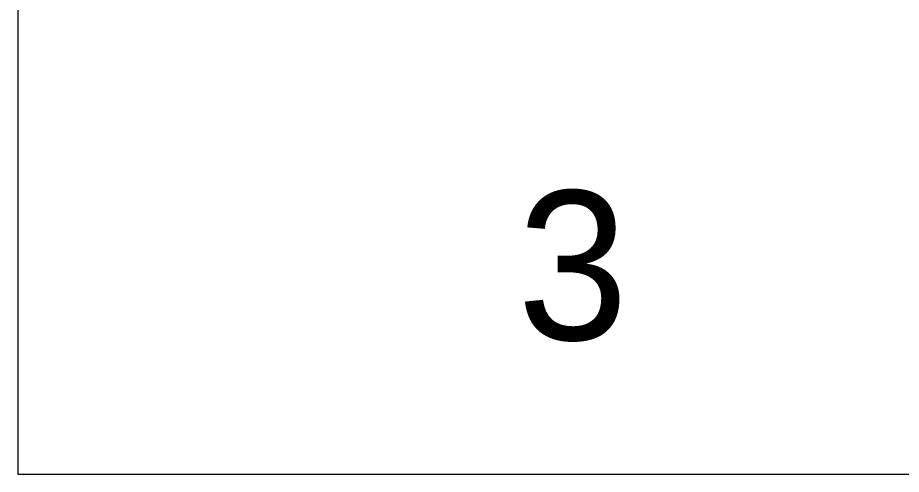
# Model space of a CAD drawing. Extents: x 1000 to 1162, y 999 to 8520.
# Drawn here: x 1133.055 to 1135.427, y 8460.046 to 8461.271 of the extents above; entities that cross this region are included whole.
import ezdxf

# ---------------------------------------------------------------- set-up
doc = ezdxf.new("R2010")
doc.units = 0
doc.layers.add('Level 3', color=7, linetype='Continuous')

msp = doc.modelspace()

# ---------------------------------------------------------------- linework, layer by layer
at = {"layer": 'Level 3'}
for p, q in [((1133.055, 8462.5458), (1133.055, 8460.0458)), ((1133.055, 8462.5458), (1133.055, 8460.0458)), ((1133.055, 8462.5458), (1133.055, 8460.0458)), ((1133.055, 8462.5458), (1133.055, 8460.0458)), ((1133.055, 8462.5458), (1133.055, 8460.0458)), ((1133.055, 8462.5458), (1133.055, 8460.0458)), ((1133.055, 8462.5458), (1133.055, 8460.0458)), ((1133.055, 8462.5458), (1133.055, 8460.0458)), ((1133.055, 8462.5458), (1133.055, 8460.0458)), ((1133.055, 8462.5458), (1133.055, 8460.0458)), ((1133.055, 8462.5458), (1133.055, 8460.0458)), ((1133.055, 8462.5458), (1133.055, 8460.0458)), ((1133.055, 8462.5458), (1133.055, 8460.0458)), ((1133.055, 8462.5458), (1133.055, 8460.0458)), ((1133.055, 8462.5458), (1133.055, 8460.0458)), ((1133.055, 8462.5458), (1133.055, 8460.0458)), ((1133.055, 8462.5458), (1133.055, 8460.0458)), ((1133.055, 8462.5458), (1133.055, 8460.0458)), ((1133.055, 8462.5458), (1133.055, 8460.0458)), ((1133.055, 8462.5458), (1133.055, 8460.0458)), ((1133.055, 8462.5458), (1133.055, 8460.0458)), ((1133.055, 8462.5458), (1133.055, 8460.0458)), ((1133.055, 8462.5458), (1133.055, 8460.0458)), ((1133.055, 8462.5458), (1133.055, 8460.0458)), ((1133.055, 8462.5458), (1133.055, 8460.0458)), ((1133.055, 8462.5458), (1133.055, 8460.0458)), ((1133.055, 8462.5458), (1133.055, 8460.0458)), ((1133.055, 8462.5458), (1133.055, 8460.0458)), ((1133.055, 8462.5458), (1133.055, 8460.0458)), ((1133.055, 8462.5458), (1133.055, 8460.0458)), ((1133.055, 8462.5458), (1133.055, 8460.0458)), ((1133.055, 8462.5458), (1133.055, 8460.0458)), ((1133.055, 8462.5458), (1133.055, 8460.0458)), ((1133.055, 8462.5458), (1133.055, 8460.0458)), ((1133.055, 8462.5458), (1133.055, 8460.0458)), ((1133.055, 8462.5458), (1133.055, 8460.0458)), ((1133.055, 8462.5458), (1133.055, 8460.0458)), ((1133.055, 8462.5458), (1133.055, 8460.0458)), ((1133.055, 8462.5458), (1133.055, 8460.0458)), ((1133.055, 8462.5458), (1133.055, 8460.0458)), ((1133.055, 8462.5458), (1133.055, 8460.0458)), ((1133.055, 8462.5458), (1133.055, 8460.0458)), ((1133.055, 8462.5458), (1133.055, 8460.0458)), ((1133.055, 8462.5458), (1133.055, 8460.0458)), ((1133.055, 8462.5458), (1133.055, 8460.0458)), ((1133.055, 8462.5458), (1133.055, 8460.0458)), ((1133.055, 8462.5458), (1133.055, 8460.0458)), ((1133.055, 8462.5458), (1133.055, 8460.0458)), ((1133.055, 8462.5458), (1133.055, 8460.0458)), ((1133.055, 8462.5458), (1133.055, 8460.0458)), ((1133.055, 8462.5458), (1133.055, 8460.0458)), ((1133.055, 8462.5458), (1133.055, 8460.0458)), ((1133.055, 8462.5458), (1133.055, 8460.0458)), ((1133.055, 8462.5458), (1133.055, 8460.0458)), ((1133.055, 8462.5458), (1133.055, 8460.0458)), ((1133.055, 8462.5458), (1133.055, 8460.0458)), ((1133.055, 8462.5458), (1133.055, 8460.0458)), ((1133.055, 8462.5458), (1133.055, 8460.0458)), ((1133.055, 8462.5458), (1133.055, 8460.0458)), ((1133.055, 8462.5458), (1133.055, 8460.0458)), ((1133.055, 8462.5458), (1133.055, 8460.0458)), ((1133.055, 8462.5458), (1133.055, 8460.0458)), ((1133.055, 8462.5458), (1133.055, 8460.0458)), ((1133.055, 8460.0458), (1161.555, 8460.0458)), ((1133.055, 8460.0458), (1161.555, 8460.0458)), ((1133.055, 8460.0458), (1161.555, 8460.0458)), ((1133.055, 8460.0458), (1161.555, 8460.0458)), ((1133.055, 8460.0458), (1161.555, 8460.0458)), ((1133.055, 8460.0458), (1161.555, 8460.0458)), ((1133.055, 8460.0458), (1161.555, 8460.0458)), ((1133.055, 8460.0458), (1161.555, 8460.0458)), ((1133.055, 8460.0458), (1161.555, 8460.0458)), ((1133.055, 8460.0458), (1161.555, 8460.0458)), ((1133.055, 8460.0458), (1161.555, 8460.0458)), ((1133.055, 8460.0458), (1161.555, 8460.0458)), ((1133.055, 8460.0458), (1161.555, 8460.0458)), ((1133.055, 8460.0458), (1161.555, 8460.0458)), ((1133.055, 8460.0458), (1161.555, 8460.0458)), ((1133.055, 8460.0458), (1161.555, 8460.0458)), ((1133.055, 8460.0458), (1161.555, 8460.0458)), ((1133.055, 8460.0458), (1161.555, 8460.0458)), ((1133.055, 8460.0458), (1161.555, 8460.0458)), ((1133.055, 8460.0458), (1161.555, 8460.0458)), ((1133.055, 8460.0458), (1161.555, 8460.0458)), ((1133.055, 8460.0458), (1161.555, 8460.0458)), ((1133.055, 8460.0458), (1161.555, 8460.0458)), ((1133.055, 8460.0458), (1161.555, 8460.0458)), ((1133.055, 8460.0458), (1161.555, 8460.0458)), ((1133.055, 8460.0458), (1161.555, 8460.0458)), ((1133.055, 8460.0458), (1161.555, 8460.0458)), ((1133.055, 8460.0458), (1161.555, 8460.0458)), ((1133.055, 8460.0458), (1161.555, 8460.0458)), ((1133.055, 8460.0458), (1161.555, 8460.0458)), ((1133.055, 8460.0458), (1161.555, 8460.0458)), ((1133.055, 8460.0458), (1161.555, 8460.0458)), ((1133.055, 8460.0458), (1161.555, 8460.0458)), ((1133.055, 8460.0458), (1161.555, 8460.0458)), ((1133.055, 8460.0458), (1161.555, 8460.0458)), ((1133.055, 8460.0458), (1161.555, 8460.0458)), ((1133.055, 8460.0458), (1161.555, 8460.0458)), ((1133.055, 8460.0458), (1161.555, 8460.0458)), ((1133.055, 8460.0458), (1161.555, 8460.0458)), ((1133.055, 8460.0458), (1161.555, 8460.0458)), ((1133.055, 8460.0458), (1161.555, 8460.0458)), ((1133.055, 8460.0458), (1161.555, 8460.0458)), ((1133.055, 8460.0458), (1161.555, 8460.0458)), ((1133.055, 8460.0458), (1161.555, 8460.0458)), ((1133.055, 8460.0458), (1161.555, 8460.0458)), ((1133.055, 8460.0458), (1161.555, 8460.0458)), ((1133.055, 8460.0458), (1161.555, 8460.0458)), ((1133.055, 8460.0458), (1161.555, 8460.0458)), ((1133.055, 8460.0458), (1161.555, 8460.0458)), ((1133.055, 8460.0458), (1161.555, 8460.0458)), ((1133.055, 8460.0458), (1161.555, 8460.0458)), ((1133.055, 8460.0458), (1161.555, 8460.0458)), ((1133.055, 8460.0458), (1161.555, 8460.0458)), ((1133.055, 8460.0458), (1161.555, 8460.0458)), ((1133.055, 8460.0458), (1161.555, 8460.0458)), ((1133.055, 8460.0458), (1161.555, 8460.0458)), ((1133.055, 8460.0458), (1161.555, 8460.0458)), ((1133.055, 8460.0458), (1161.555, 8460.0458)), ((1133.055, 8460.0458), (1161.555, 8460.0458)), ((1133.055, 8460.0458), (1161.555, 8460.0458)), ((1133.055, 8460.0458), (1161.555, 8460.0458)), ((1133.055, 8460.0458), (1161.555, 8460.0458)), ((1133.055, 8460.0458), (1161.555, 8460.0458))]:
    msp.add_line(p, q, dxfattribs=at)

# ---------------------------------------------------------------- texts
msp.add_text('3', height=0.4, dxfattribs=at).set_placement((1134.3961, 8460.4065))
msp.add_text('3', height=0.4, dxfattribs=at).set_placement((1134.3961, 8460.4065))
msp.add_text('3', height=0.4, dxfattribs=at).set_placement((1134.3961, 8460.4065))
msp.add_text('3', height=0.4, dxfattribs=at).set_placement((1134.3961, 8460.4065))
msp.add_text('3', height=0.4, dxfattribs=at).set_placement((1134.3961, 8460.4065))
msp.add_text('3', height=0.4, dxfattribs=at).set_placement((1134.3961, 8460.4065))
msp.add_text('3', height=0.4, dxfattribs=at).set_placement((1134.3961, 8460.4065))
msp.add_text('3', height=0.4, dxfattribs=at).set_placement((1134.3961, 8460.4065))
msp.add_text('3', height=0.4, dxfattribs=at).set_placement((1134.3961, 8460.4065))
msp.add_text('3', height=0.4, dxfattribs=at).set_placement((1134.3961, 8460.4065))
msp.add_text('3', height=0.4, dxfattribs=at).set_placement((1134.3961, 8460.4065))
msp.add_text('3', height=0.4, dxfattribs=at).set_placement((1134.3961, 8460.4065))
msp.add_text('3', height=0.4, dxfattribs=at).set_placement((1134.3961, 8460.4065))
msp.add_text('3', height=0.4, dxfattribs=at).set_placement((1134.3961, 8460.4065))
msp.add_text('3', height=0.4, dxfattribs=at).set_placement((1134.3961, 8460.4065))
msp.add_text('3', height=0.4, dxfattribs=at).set_placement((1134.3961, 8460.4065))
msp.add_text('3', height=0.4, dxfattribs=at).set_placement((1134.3961, 8460.4065))
msp.add_text('3', height=0.4, dxfattribs=at).set_placement((1134.3961, 8460.4065))
msp.add_text('3', height=0.4, dxfattribs=at).set_placement((1134.3961, 8460.4065))
msp.add_text('3', height=0.4, dxfattribs=at).set_placement((1134.3961, 8460.4065))
msp.add_text('3', height=0.4, dxfattribs=at).set_placement((1134.3961, 8460.4065))
msp.add_text('3', height=0.4, dxfattribs=at).set_placement((1134.3961, 8460.4065))
msp.add_text('3', height=0.4, dxfattribs=at).set_placement((1134.3961, 8460.4065))
msp.add_text('3', height=0.4, dxfattribs=at).set_placement((1134.3961, 8460.4065))
msp.add_text('3', height=0.4, dxfattribs=at).set_placement((1134.3961, 8460.4065))
msp.add_text('3', height=0.4, dxfattribs=at).set_placement((1134.3961, 8460.4065))
msp.add_text('3', height=0.4, dxfattribs=at).set_placement((1134.3961, 8460.4065))
msp.add_text('3', height=0.4, dxfattribs=at).set_placement((1134.3961, 8460.4065))
msp.add_text('3', height=0.4, dxfattribs=at).set_placement((1134.3961, 8460.4065))
msp.add_text('3', height=0.4, dxfattribs=at).set_placement((1134.3961, 8460.4065))
msp.add_text('3', height=0.4, dxfattribs=at).set_placement((1134.3961, 8460.4065))
msp.add_text('3', height=0.4, dxfattribs=at).set_placement((1134.3961, 8460.4065))
msp.add_text('3', height=0.4, dxfattribs=at).set_placement((1134.3961, 8460.4065))
msp.add_text('3', height=0.4, dxfattribs=at).set_placement((1134.3961, 8460.4065))
msp.add_text('3', height=0.4, dxfattribs=at).set_placement((1134.3961, 8460.4065))
msp.add_text('3', height=0.4, dxfattribs=at).set_placement((1134.3961, 8460.4065))
msp.add_text('3', height=0.4, dxfattribs=at).set_placement((1134.3961, 8460.4065))
msp.add_text('3', height=0.4, dxfattribs=at).set_placement((1134.3961, 8460.4065))
msp.add_text('3', height=0.4, dxfattribs=at).set_placement((1134.3961, 8460.4065))
msp.add_text('3', height=0.4, dxfattribs=at).set_placement((1134.3961, 8460.4065))
msp.add_text('3', height=0.4, dxfattribs=at).set_placement((1134.3961, 8460.4065))
msp.add_text('3', height=0.4, dxfattribs=at).set_placement((1134.3961, 8460.4065))
msp.add_text('3', height=0.4, dxfattribs=at).set_placement((1134.3961, 8460.4065))
msp.add_text('3', height=0.4, dxfattribs=at).set_placement((1134.3961, 8460.4065))
msp.add_text('3', height=0.4, dxfattribs=at).set_placement((1134.3961, 8460.4065))
msp.add_text('3', height=0.4, dxfattribs=at).set_placement((1134.3961, 8460.4065))
msp.add_text('3', height=0.4, dxfattribs=at).set_placement((1134.3961, 8460.4065))
msp.add_text('3', height=0.4, dxfattribs=at).set_placement((1134.3961, 8460.4065))
msp.add_text('3', height=0.4, dxfattribs=at).set_placement((1134.3961, 8460.4065))
msp.add_text('3', height=0.4, dxfattribs=at).set_placement((1134.3961, 8460.4065))
msp.add_text('3', height=0.4, dxfattribs=at).set_placement((1134.3961, 8460.4065))
msp.add_text('3', height=0.4, dxfattribs=at).set_placement((1134.3961, 8460.4065))
msp.add_text('3', height=0.4, dxfattribs=at).set_placement((1134.3961, 8460.4065))
msp.add_text('3', height=0.4, dxfattribs=at).set_placement((1134.3961, 8460.4065))
msp.add_text('3', height=0.4, dxfattribs=at).set_placement((1134.3961, 8460.4065))
msp.add_text('3', height=0.4, dxfattribs=at).set_placement((1134.3961, 8460.4065))
msp.add_text('3', height=0.4, dxfattribs=at).set_placement((1134.3961, 8460.4065))
msp.add_text('3', height=0.4, dxfattribs=at).set_placement((1134.3961, 8460.4065))
msp.add_text('3', height=0.4, dxfattribs=at).set_placement((1134.3961, 8460.4065))
msp.add_text('3', height=0.4, dxfattribs=at).set_placement((1134.3961, 8460.4065))
msp.add_text('3', height=0.4, dxfattribs=at).set_placement((1134.3961, 8460.4065))
msp.add_text('3', height=0.4, dxfattribs=at).set_placement((1134.3961, 8460.4065))
msp.add_text('3', height=0.4, dxfattribs=at).set_placement((1134.3961, 8460.4065))

doc.saveas('drawing.dxf')
